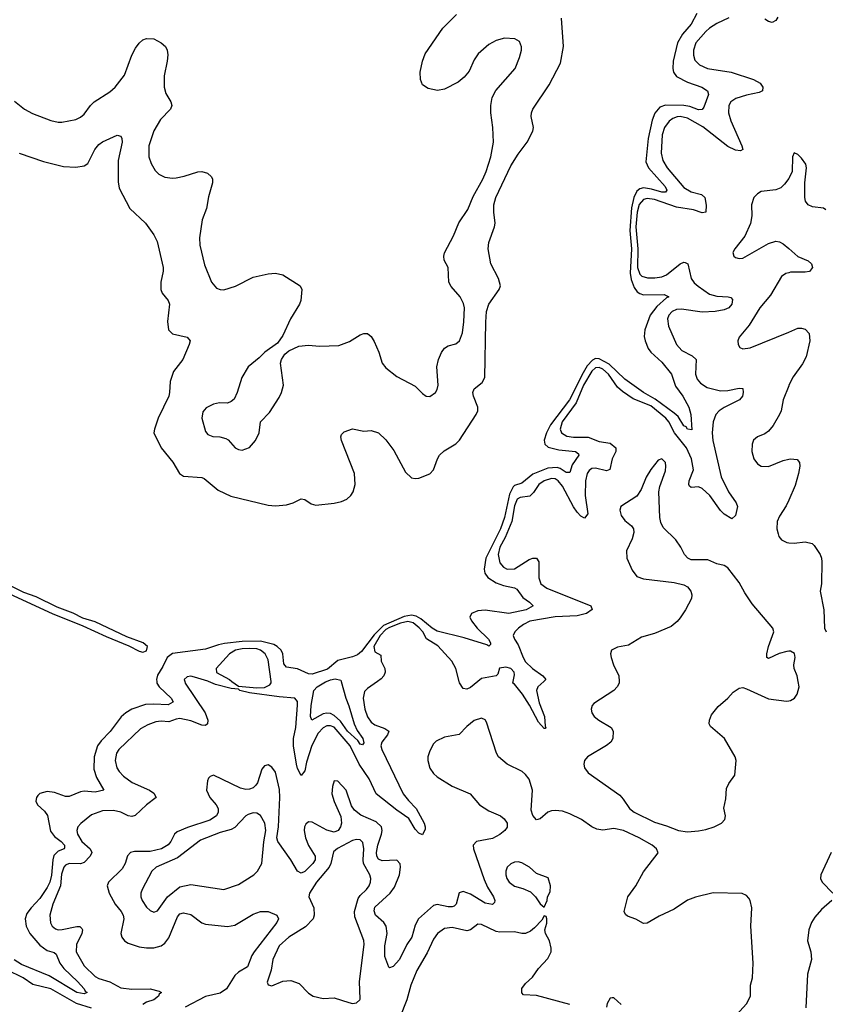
# Model space of a CAD drawing. Header units: inches. Extents: x 1954678 to 2060271, y 904822 to 1016299.
# Tile 315 of 403: x 2005820 to 2010199, y 1008246 to 1013596. Entities that reach past the tile are written whole.
import ezdxf

# ---------------------------------------------------------------- set-up
doc = ezdxf.new("R2010")
doc.units = ezdxf.units.IN
doc.header["$MEASUREMENT"] = 0
for name, color, linetype in [('C0000', 7, 'Continuous'), ('C0001', 7, 'Continuous'), ('C0010', 7, 'Continuous'), ('C0011', 7, 'Continuous')]:
    doc.layers.add(name, color=color, linetype=linetype)

msp = doc.modelspace()

# ---------------------------------------------------------------- linework, layer by layer
at = {"layer": 'C0000', "color": 5}
for points, elevation in [([(2006564.9, 1010000), (2006566, 1009990), (2006578, 1009970), (2006642.9, 1009910), (2006654, 1009890), (2006652.8, 1009887.2), (2006627.9, 1009872.1), (2006550, 1009877.3), (2006504.8, 1009875.2), (2006430, 1009849.9), (2006397.4, 1009830), (2006372.6, 1009807.4), (2006311.3, 1009728.7), (2006262.4, 1009677.6), (2006244, 1009650), (2006224.7, 1009590), (2006223.3, 1009523.3), (2006237.4, 1009477.4), (2006278.4, 1009410), (2006230, 1009397.7), (2006170, 1009404.1), (2006150, 1009399.8), (2006090, 1009374), (2006070, 1009375.2), (2006010, 1009396), (2005970, 1009402.5), (2005930, 1009391.1), (2005919.6, 1009380.5), (2005910.9, 1009370), (2005908.1, 1009350), (2005917.4, 1009330), (2005956, 1009296), (2005972, 1009272), (2005987.1, 1009187.1), (2006010, 1009157.1), (2006046.6, 1009130), (2006064, 1009110), (2006064.2, 1009095.8), (2006062.6, 1009090), (2006030, 1009078.5), (2006006.3, 1009053.7), (2005999.6, 1009030), (2005992.5, 1008947.5), (2005984.5, 1008910), (2005970, 1008879.9), (2005930, 1008820.2), (2005881.9, 1008770), (2005860, 1008740), (2005850.7, 1008710), (2005855.3, 1008670), (2005875.4, 1008630), (2005930, 1008566.6), (2005970, 1008537.4), (2006007.8, 1008527.8), (2006018.7, 1008518.7), (2006038.3, 1008470), (2006059.8, 1008439.8), (2006134, 1008370), (2006170.2, 1008330), (2006176.5, 1008316.5), (2006187.7, 1008310), (2006170, 1008302.3), (2006130, 1008309.4), (2005980.5, 1008400.5), (2005830, 1008461.9), (2005790, 1008487.4)], 360), ([(2006717, 1010000), (2006719, 1009990), (2006828.4, 1009830), (2006843.5, 1009790), (2006841.8, 1009770), (2006830, 1009760.3), (2006810, 1009762.1), (2006750, 1009786.5), (2006690, 1009797.9), (2006670, 1009795.3), (2006630, 1009780.6), (2006590, 1009784.3), (2006560.1, 1009779.9), (2006516.6, 1009763.4), (2006477.7, 1009742.3), (2006358.5, 1009630), (2006347.3, 1009610), (2006339.8, 1009570), (2006348.7, 1009530), (2006360.9, 1009510), (2006384.8, 1009484.8), (2006430.8, 1009450.8), (2006525.3, 1009410), (2006550, 1009393.4), (2006562, 1009370), (2006510, 1009329.9), (2006448.3, 1009271.7), (2006430, 1009266.5), (2006410, 1009270.5), (2006370, 1009288.9), (2006330, 1009298.2), (2006270, 1009297.5), (2006210, 1009274.6), (2006152.3, 1009227.7), (2006137.2, 1009210), (2006130.2, 1009190), (2006134.3, 1009170), (2006158.9, 1009130), (2006202.6, 1009090), (2006211.9, 1009070), (2006204, 1009050), (2006170, 1009016.6), (2006150, 1009008.8), (2006089.1, 1009010.9), (2006070, 1009002.2), (2006060.1, 1008990), (2006047.6, 1008952.4), (2006041.6, 1008890), (2006001, 1008790), (2005984.6, 1008730), (2005987.7, 1008687.7), (2005997.3, 1008670), (2006015.7, 1008655.7), (2006030, 1008651), (2006051.6, 1008651.6), (2006130, 1008669.1), (2006147.7, 1008667.7), (2006158.1, 1008658.1), (2006161.2, 1008650), (2006157.3, 1008630), (2006128.3, 1008570), (2006127.8, 1008530), (2006170, 1008454.2), (2006230, 1008396.4), (2006250, 1008385.4), (2006310, 1008368.5), (2006370, 1008335.9), (2006430, 1008328.1), (2006530, 1008330.1), (2006577.8, 1008317.8), (2006590.2, 1008310.2), (2006579.2, 1008300.8), (2006575.3, 1008290), (2006550.1, 1008270), (2006510, 1008257.1), (2006490, 1008244.8)], 380), ([(2007764.5, 1010000), (2007710, 1009961.5), (2007695, 1009945), (2007687.1, 1009910), (2007695.6, 1009850), (2007710, 1009807.3), (2007730, 1009777.9), (2007750, 1009763.9), (2007805.1, 1009745.1), (2007826.4, 1009730), (2007818.8, 1009710), (2007788.1, 1009670), (2007783.8, 1009650), (2007787.8, 1009630), (2007905.1, 1009390), (2007933.1, 1009353.1), (2007975.1, 1009310), (2008018.4, 1009230), (2008024.8, 1009210), (2008023.4, 1009196.6), (2008010, 1009166.6), (2007990, 1009175.9), (2007970, 1009197.4), (2007934.5, 1009254.5), (2007870, 1009300.1), (2007758.5, 1009390), (2007718.9, 1009470), (2007665.4, 1009550), (2007617.3, 1009650), (2007530, 1009751.9), (2007510, 1009759.6), (2007490, 1009758.1), (2007470, 1009748.6), (2007441.7, 1009718.3), (2007408.4, 1009651.6), (2007379.4, 1009560.6), (2007370, 1009515.1), (2007350, 1009488.2), (2007330, 1009527.6), (2007324.2, 1009550), (2007308.7, 1009650), (2007309, 1009690), (2007320.4, 1009750), (2007331.1, 1009871.1), (2007330, 1009891.5), (2007316.4, 1009910), (2007230, 1009916.6), (2007070, 1009938.5), (2007016.5, 1009950), (2007010, 1009957.6), (2006970, 1009961.3), (2006884, 1009984), (2006846.7, 1010000)], 380), ([(2006974, 1010000), (2007010, 1009974.1), (2007110, 1009965), (2007150, 1009967.6), (2007179.1, 1009980.9), (2007187.9, 1009992.1), (2007186.8, 1010000)], 380), ([(2007568.1, 1010000), (2007592.4, 1009910), (2007610, 1009867.9), (2007638.3, 1009770), (2007654.3, 1009734.3), (2007684.7, 1009690), (2007690, 1009666), (2007683.6, 1009656.4), (2007670, 1009658.7), (2007658.4, 1009678.4), (2007602.8, 1009730), (2007564.3, 1009784.3), (2007530, 1009814.9), (2007510, 1009826), (2007490, 1009828.4), (2007470, 1009823.4), (2007408.3, 1009790), (2007400.9, 1009810), (2007405.4, 1009870), (2007418.7, 1009950), (2007436.7, 1009970), (2007482.1, 1009997.9), (2007487.2, 1010000)], 360), ([(2008309.9, 1010000), (2008270, 1009967.4), (2008250, 1009958.9), (2008230, 1009962.3), (2008211.6, 1009991.6), (2008209.3, 1010000)], 380), ([(2008668.5, 1010000), (2008636.8, 1009970), (2008628.8, 1009950), (2008643.3, 1009883.3), (2008672.7, 1009810), (2008676.7, 1009756.7), (2008680.7, 1009750), (2008676.1, 1009743.9), (2008670, 1009744.7), (2008639.6, 1009779.6), (2008590.8, 1009870.8), (2008553.3, 1009930), (2008510, 1009984.4), (2008500.7, 1009990), (2008502.7, 1010000)], 380), ([(2009078.2, 1010000), (2009078.5, 1009990), (2009068.4, 1009970), (2009049.1, 1009950.9), (2008940.6, 1009879.4), (2008931.8, 1009870), (2008926.9, 1009850), (2008930.2, 1009830), (2008943.2, 1009810), (2008967.7, 1009790), (2009034.3, 1009750), (2009045.8, 1009730), (2009045, 1009690), (2009032.7, 1009670), (2009010, 1009651.5), (2008907.1, 1009590), (2008889.4, 1009570), (2008885.7, 1009550), (2008891, 1009530), (2008910, 1009503.2), (2009081.4, 1009381.4), (2009100.7, 1009360.7), (2009134.6, 1009310), (2009160.1, 1009290), (2009270, 1009234.6), (2009335.8, 1009215.8), (2009401.5, 1009190), (2009450, 1009183.6), (2009510, 1009188.9), (2009550, 1009195.2), (2009594, 1009210), (2009634.7, 1009230), (2009652.4, 1009250), (2009656, 1009270), (2009648.2, 1009311.8), (2009657.8, 1009362.2), (2009661.6, 1009418.4), (2009674.7, 1009445.3), (2009707.6, 1009490), (2009715.1, 1009570), (2009709.6, 1009590), (2009651.2, 1009690), (2009575.1, 1009755.1), (2009568.2, 1009770), (2009569.7, 1009790), (2009581, 1009819), (2009616.9, 1009863.1), (2009669.6, 1009910), (2009698, 1009942), (2009730, 1009964.4), (2009750, 1009967), (2009770, 1009960.3), (2009890, 1009906), (2009987.9, 1009892.1), (2010000, 1009894.4)], 420), ([(2009700.8, 1008170), (2009771.3, 1008248.7), (2009792.3, 1008290), (2009792.5, 1008350), (2009802.7, 1008390), (2009807.4, 1008470), (2009794.5, 1008670), (2009799.5, 1008770), (2009791.4, 1008810), (2009783.3, 1008823.3), (2009770, 1008837.6), (2009746.9, 1008846.9), (2009590, 1008851.2), (2009493, 1008827), (2009450, 1008811.3), (2009377.5, 1008762.5), (2009295.6, 1008724.4), (2009230, 1008686), (2009210, 1008685.6), (2009168.5, 1008708.5), (2009123.9, 1008723.9), (2009113, 1008733), (2009105.6, 1008750), (2009125.7, 1008830), (2009169.7, 1008890), (2009210, 1008964.9), (2009290.8, 1009069.2), (2009282.2, 1009090), (2009258.4, 1009110), (2009186.9, 1009150), (2009101.2, 1009190), (2009050, 1009201.8), (2008990, 1009191.6), (2008957.3, 1009197.3), (2008930.4, 1009210.4), (2008874.5, 1009250), (2008810, 1009281.4), (2008770, 1009294.9), (2008730, 1009299.5), (2008710, 1009297.2), (2008690, 1009289.3), (2008650, 1009253.3), (2008630, 1009247.7), (2008610, 1009271.9), (2008600.7, 1009300.7), (2008607, 1009410), (2008589, 1009469), (2008570, 1009494.6), (2008552, 1009510), (2008470.4, 1009550.4), (2008422.4, 1009590), (2008411.2, 1009611.2), (2008358, 1009778), (2008350, 1009791.5), (2008330, 1009800.4), (2008290, 1009788.7), (2008250, 1009755.5), (2008208.5, 1009711.5), (2008130, 1009698), (2008083.6, 1009676.4), (2008070, 1009661.3), (2008050, 1009622.4), (2008039.5, 1009590), (2008038.7, 1009570), (2008050, 1009529.1), (2008070, 1009500.2), (2008090, 1009481.6), (2008170, 1009431.8), (2008268.9, 1009388.9), (2008319.6, 1009330), (2008370, 1009297.1), (2008433.1, 1009270), (2008453.5, 1009253.5), (2008469.2, 1009230), (2008470, 1009208), (2008458, 1009190), (2008430, 1009168), (2008390, 1009147), (2008302.4, 1009130), (2008285.8, 1009110), (2008287.5, 1009090), (2008344.5, 1008924.5), (2008362.2, 1008882.2), (2008394.8, 1008830), (2008403.6, 1008810), (2008400.6, 1008799.4), (2008390, 1008787.9), (2008350, 1008795.3), (2008270, 1008844.3), (2008230, 1008858.5), (2008208.6, 1008851.4), (2008192.9, 1008790), (2008181, 1008779), (2008170, 1008774.7), (2008150, 1008776.1), (2008090, 1008788.8), (2008070, 1008782.8), (2007988.4, 1008710), (2007970, 1008675.4), (2007951.3, 1008610), (2007925.1, 1008570), (2007884.2, 1008490), (2007850, 1008451), (2007830, 1008443.6), (2007826.7, 1008446.7), (2007805.6, 1008505.6), (2007804.3, 1008564.3), (2007816.7, 1008630), (2007812.9, 1008670), (2007800.2, 1008690), (2007755, 1008730), (2007746.1, 1008753.9), (2007750, 1008772.9), (2007834.3, 1008850), (2007858, 1008882), (2007883.8, 1008950), (2007890.5, 1008990), (2007888.9, 1009008.9), (2007869.8, 1009029.8), (2007790, 1009025.4), (2007770, 1009035), (2007762.2, 1009050), (2007760.3, 1009070), (2007767.7, 1009110), (2007787.6, 1009170), (2007791.2, 1009190), (2007786.9, 1009210), (2007758.1, 1009238.1), (2007673.7, 1009273.7), (2007639.7, 1009299.7), (2007624.5, 1009324.5), (2007594.1, 1009410), (2007550, 1009458), (2007530, 1009459.3), (2007520.2, 1009430), (2007517.7, 1009390), (2007530, 1009347), (2007565.8, 1009265.8), (2007569, 1009230), (2007563.6, 1009210), (2007550.7, 1009189.3), (2007530, 1009181.5), (2007490, 1009191.2), (2007410, 1009235.9), (2007390, 1009236.7), (2007375.9, 1009224.1), (2007368.5, 1009210), (2007367, 1009190), (2007374, 1009150), (2007389.5, 1009109.5), (2007426.5, 1009050), (2007426.9, 1009030), (2007414.1, 1009010), (2007370, 1008966.6), (2007350, 1008958.9), (2007330, 1008968.7), (2007294.8, 1009030), (2007222.9, 1009130), (2007217.8, 1009150), (2007226.9, 1009210), (2007234.7, 1009370), (2007232.5, 1009412.5), (2007210, 1009507.6), (2007190, 1009533.6), (2007170, 1009547), (2007150, 1009540.9), (2007136.7, 1009523.3), (2007113.4, 1009450), (2007104, 1009436), (2007090, 1009422.8), (2007070, 1009414.5), (2007050, 1009413.5), (2007020.9, 1009420.9), (2006873.2, 1009490), (2006856, 1009484), (2006845.9, 1009474.1), (2006840.5, 1009459.5), (2006836.5, 1009410), (2006852.9, 1009370), (2006888.6, 1009330), (2006898.7, 1009310), (2006899.8, 1009290), (2006890.2, 1009270), (2006853.6, 1009246.4), (2006733.2, 1009206.8), (2006676.9, 1009183.1), (2006661.3, 1009170), (2006641.8, 1009130), (2006627.8, 1009112.2), (2006591, 1009090), (2006530, 1009076.2), (2006444.5, 1009075.5), (2006421.7, 1009070), (2006407.1, 1009052.9), (2006393.7, 1009010), (2006377.5, 1008982.5), (2006303, 1008910), (2006296.6, 1008890), (2006306.7, 1008850), (2006340.1, 1008790), (2006372.5, 1008750), (2006383.1, 1008730), (2006386.1, 1008710), (2006370.2, 1008630.2), (2006374.9, 1008610), (2006390.3, 1008590), (2006410, 1008577.5), (2006470, 1008558), (2006510, 1008551.8), (2006550, 1008553.4), (2006590, 1008563.8), (2006610, 1008577.7), (2006630, 1008606.2), (2006678.3, 1008721.7), (2006690, 1008737.3), (2006710, 1008742.8), (2006750, 1008734.4), (2006810, 1008687.9), (2006830, 1008680.7), (2006950, 1008668.5), (2006990, 1008676.3), (2007090, 1008735.9), (2007130, 1008750.2), (2007170, 1008749.1), (2007217.6, 1008730), (2007226.3, 1008710), (2007217.8, 1008690), (2007095.4, 1008530), (2007082.2, 1008510), (2007059, 1008450), (2007010, 1008420.4), (2006990, 1008402.5), (2006945, 1008330), (2006910, 1008306.7), (2006830, 1008287.9), (2006719.7, 1008230)], 420), ([(2008810, 1008244.5), (2008630, 1008294), (2008558, 1008298), (2008548.9, 1008308.9), (2008550, 1008331.3), (2008570, 1008358), (2008607, 1008393), (2008639.7, 1008440.3), (2008690, 1008494.8), (2008709.2, 1008530), (2008709, 1008550), (2008699, 1008590), (2008679, 1008630), (2008675.3, 1008650), (2008686, 1008686), (2008686, 1008710), (2008682, 1008722), (2008670, 1008726), (2008658, 1008702), (2008618.4, 1008661.6), (2008596.5, 1008643.5), (2008568.9, 1008631.1), (2008550, 1008629.6), (2008510, 1008640.4), (2008430, 1008637.7), (2008410, 1008640.7), (2008330, 1008679.8), (2008310, 1008680.5), (2008270, 1008650.9), (2008250, 1008645.5), (2008170, 1008662.2), (2008130, 1008658.5), (2008091.5, 1008630), (2008070, 1008599.7), (2008034.7, 1008525.3), (2007978.8, 1008430), (2007946.9, 1008350), (2007924, 1008270), (2007885.8, 1008174.2)], 440), ([(2006210, 1008224), (2006129.4, 1008249.4), (2005990, 1008329.3), (2005892.5, 1008352.5), (2005839.1, 1008390), (2005750, 1008433)], 380), ([(2009090, 1008244.5), (2009050, 1008281.2), (2009039.8, 1008280.2), (2009030, 1008279), (2009012.7, 1008250), (2009010.4, 1008230)], 440)]:
    msp.add_lwpolyline(points, dxfattribs=dict(at, elevation=elevation))
at = {"layer": 'C0000', "color": 5, "elevation": 440}
for points in [[(2007090, 1009285.6), (2007062.6, 1009277.4), (2007049.5, 1009270.5), (2006990, 1009206.6), (2006970, 1009195.8), (2006910, 1009178.7), (2006803, 1009137), (2006678, 1009042), (2006562.6, 1008990), (2006538.9, 1008970), (2006486, 1008870), (2006478.9, 1008850), (2006479.6, 1008830), (2006486.7, 1008810), (2006510, 1008774), (2006530, 1008755.8), (2006550, 1008747), (2006570, 1008753.7), (2006623.5, 1008830), (2006690, 1008884.6), (2006750, 1008896.3), (2006930, 1008870.2), (2007010, 1008896.9), (2007093.6, 1008950), (2007113.6, 1008970), (2007135.8, 1009010), (2007147.9, 1009127.9), (2007159, 1009190), (2007152.5, 1009230), (2007130, 1009272.1), (2007110, 1009284.5)], [(2007650, 1009141.6), (2007630, 1009135.6), (2007546.8, 1009093.2), (2007526, 1009074), (2007511, 1009010), (2007502.2, 1008990), (2007433.4, 1008910), (2007396.1, 1008850), (2007392.7, 1008830), (2007418.4, 1008770), (2007420.6, 1008730), (2007415.8, 1008710), (2007373.3, 1008666.7), (2007283.2, 1008610), (2007230, 1008562.6), (2007196.9, 1008490), (2007187.9, 1008432.1), (2007165.8, 1008365.8), (2007170.7, 1008350.7), (2007190, 1008346.4), (2007250, 1008371.8), (2007294.3, 1008374.3), (2007338.7, 1008358.7), (2007390, 1008306.7), (2007416, 1008290), (2007470, 1008278), (2007530, 1008280.7), (2007610, 1008254.8), (2007630, 1008250.8), (2007650, 1008254), (2007669.4, 1008270.6), (2007670, 1008274), (2007668, 1008370), (2007692.3, 1008570), (2007690, 1008592.7), (2007641.8, 1008721.8), (2007639.3, 1008750), (2007660, 1008820), (2007670, 1008836.6), (2007705.4, 1008870), (2007719.9, 1008890), (2007727.8, 1008910), (2007728.5, 1008930), (2007723, 1008950), (2007689.5, 1009010), (2007686.5, 1009030), (2007691.3, 1009091.3), (2007685.8, 1009125.8), (2007670, 1009139.8)], [(2008530, 1009020.5), (2008510, 1009018.9), (2008490, 1009008.2), (2008470.3, 1008990), (2008462.8, 1008970), (2008462, 1008950), (2008467.3, 1008930), (2008480.3, 1008910), (2008510, 1008887.6), (2008555.6, 1008875.6), (2008597.3, 1008857.3), (2008624, 1008830), (2008650, 1008792), (2008670, 1008774), (2008688, 1008810), (2008688.7, 1008830), (2008703.1, 1008856.9), (2008705.2, 1008890), (2008692.5, 1008932.5), (2008630, 1008957.2), (2008591.4, 1008991.4), (2008550, 1009013.6)]]:
    msp.add_lwpolyline(points, close=True, dxfattribs=at)
at = {"layer": 'C0001', "color": 5}
for points, elevation in [([(2005792.5, 1013152.5), (2005846.7, 1013110), (2005890, 1013085.8), (2005990, 1013047.9), (2006030, 1013038.5), (2006050, 1013038.5), (2006125.7, 1013054.3), (2006150, 1013066), (2006170, 1013082), (2006205.1, 1013130), (2006225.4, 1013150), (2006310, 1013202.9), (2006339.2, 1013230), (2006390, 1013294), (2006430, 1013403), (2006450, 1013441.6), (2006470, 1013468), (2006490, 1013485.5), (2006510, 1013493), (2006550, 1013491.8), (2006590, 1013470.3), (2006612, 1013450), (2006621.1, 1013430), (2006624.9, 1013404.9), (2006622.3, 1013370), (2006605.9, 1013290), (2006605.8, 1013230), (2006614.7, 1013194.7), (2006641.5, 1013150), (2006646.5, 1013130), (2006639.6, 1013110), (2006586.1, 1013053.9), (2006548.6, 1012991.4), (2006522.6, 1012910), (2006522.3, 1012850), (2006534.4, 1012814.4), (2006556.9, 1012776.9), (2006576.8, 1012756.8), (2006610, 1012740.2), (2006650, 1012734.2), (2006670, 1012735.9), (2006714.9, 1012745.1), (2006788.6, 1012768.6), (2006810, 1012770.3), (2006841.2, 1012761.2), (2006862.6, 1012742.6), (2006868.4, 1012730), (2006868.7, 1012710), (2006847.3, 1012632.7), (2006835.8, 1012570), (2006812.4, 1012507.6), (2006797.1, 1012410), (2006800.2, 1012370), (2006824.3, 1012264.3), (2006862.2, 1012170), (2006890, 1012137.3), (2006910, 1012129.2), (2006930, 1012128.3), (2006993, 1012147), (2007090, 1012196.4), (2007170, 1012215.5), (2007210, 1012218), (2007251, 1012210), (2007344.7, 1012150), (2007354, 1012130), (2007348.2, 1012070), (2007341.3, 1012050), (2007291.5, 1011970), (2007250, 1011879.5), (2007221.2, 1011838.8), (2007153.4, 1011790), (2007122.3, 1011757.7), (2007062.8, 1011710), (2007028.1, 1011651.9), (2007002, 1011570), (2006985.5, 1011534.5), (2006970, 1011521.2), (2006950, 1011512.7), (2006906.2, 1011513.8), (2006872.8, 1011507.2), (2006833.2, 1011486.8), (2006815.5, 1011464.5), (2006810.5, 1011430), (2006830, 1011358), (2006842, 1011342), (2006870, 1011330.6), (2006908.3, 1011328.3), (2006939.9, 1011319.9), (2006952.7, 1011312.7), (2006991.3, 1011270), (2007010, 1011260.7), (2007030, 1011257.3), (2007069.3, 1011270.7), (2007101.2, 1011310), (2007121.2, 1011350), (2007129, 1011410), (2007178.9, 1011461.1), (2007230, 1011542), (2007242.6, 1011570), (2007254, 1011610), (2007238.4, 1011730), (2007243.7, 1011750), (2007262, 1011778), (2007283.1, 1011796.9), (2007337.4, 1011822.6), (2007390, 1011828.1), (2007450, 1011822.6), (2007554.4, 1011825.6), (2007613.3, 1011846.7), (2007670, 1011883), (2007690, 1011890.7), (2007710, 1011890.6), (2007730, 1011874), (2007747.1, 1011847.1), (2007771.8, 1011790), (2007790.2, 1011730.3), (2007810, 1011704.4), (2007870, 1011656.4), (2007970, 1011604.9), (2008010, 1011564), (2008030, 1011550.6), (2008050, 1011548), (2008080.7, 1011570), (2008090, 1011586.8), (2008095.1, 1011610), (2008087.8, 1011710), (2008096.9, 1011750), (2008112.6, 1011787.4), (2008130, 1011810.6), (2008150, 1011823), (2008190, 1011834.9), (2008210, 1011850.5), (2008226.3, 1011893.7), (2008234.6, 1011954.6), (2008237.3, 1012030), (2008233.2, 1012053.2), (2008214, 1012090), (2008165.2, 1012145.2), (2008153.3, 1012170), (2008149.7, 1012249.7), (2008127.8, 1012290), (2008125.1, 1012310), (2008129.6, 1012329.6), (2008179, 1012421), (2008207.2, 1012492.8), (2008255.7, 1012564.3), (2008284.5, 1012635.5), (2008337.6, 1012730), (2008354.9, 1012770), (2008380.2, 1012850), (2008395.9, 1012930), (2008392.4, 1013010), (2008381.1, 1013090), (2008380.8, 1013130), (2008387.8, 1013172.2), (2008408.8, 1013211.2), (2008512.4, 1013330), (2008537.3, 1013390), (2008548.3, 1013430), (2008548.2, 1013448.2), (2008537, 1013477), (2008511, 1013491), (2008455.5, 1013495.5), (2008410, 1013483.2), (2008370, 1013460.3), (2008312.6, 1013410), (2008290, 1013377.6), (2008263.4, 1013316.6), (2008236.7, 1013283.3), (2008204.3, 1013255.7), (2008130, 1013218.7), (2008091.5, 1013211.5), (2008041.2, 1013221.2), (2008010, 1013241.2), (2007999.6, 1013270), (2007996.3, 1013310), (2008009.8, 1013370.2), (2008024.7, 1013410), (2008119.3, 1013550), (2008195.3, 1013624.7)], 380), ([(2009500.2, 1013630), (2009470, 1013571), (2009422.4, 1013517.6), (2009395.7, 1013470), (2009372.7, 1013370), (2009370.8, 1013330), (2009374.6, 1013310), (2009390, 1013287.9), (2009450, 1013255.8), (2009528.5, 1013230), (2009558.4, 1013210), (2009564.9, 1013190), (2009539.4, 1013120.6), (2009530, 1013107.1), (2009510, 1013106.3), (2009463.4, 1013123.4), (2009430, 1013129.3), (2009330, 1013130.7), (2009300.4, 1013119.6), (2009272.4, 1013087.6), (2009257.3, 1013050), (2009236.8, 1012950), (2009223.9, 1012823.9), (2009237.8, 1012790), (2009328.9, 1012690), (2009338.4, 1012670), (2009330, 1012658.9), (2009310, 1012658.8), (2009255, 1012675), (2009210, 1012681.9), (2009190, 1012677.6), (2009175.2, 1012664.8), (2009157.8, 1012630), (2009145.9, 1012574.1), (2009136.8, 1012450), (2009144.8, 1012350), (2009138, 1012218), (2009143.5, 1012183.5), (2009160.1, 1012140.1), (2009177.2, 1012117.2), (2009190, 1012107.5), (2009210, 1012101), (2009322.3, 1012102.3), (2009348, 1012090), (2009335.8, 1012084.2), (2009282.9, 1012037.1), (2009247.1, 1011990), (2009217.6, 1011910), (2009215, 1011875), (2009219.7, 1011850), (2009235.5, 1011810), (2009250.2, 1011790), (2009310, 1011734), (2009363.2, 1011670), (2009384.8, 1011604.8), (2009424.4, 1011550), (2009456.4, 1011490), (2009468.5, 1011450), (2009473.3, 1011366.7), (2009449.8, 1011370), (2009442.8, 1011382.8), (2009430, 1011389.8), (2009398.9, 1011438.9), (2009378.3, 1011458.3), (2009274.4, 1011534.4), (2009211.1, 1011570), (2009110, 1011641.8), (2009023.7, 1011723.7), (2008970, 1011753.7), (2008950, 1011753.9), (2008934, 1011746), (2008905.3, 1011714.7), (2008883, 1011677), (2008809.4, 1011530), (2008705.6, 1011394.4), (2008683.9, 1011350), (2008671.7, 1011311.7), (2008673.9, 1011290), (2008692.7, 1011272.7), (2008750, 1011258.8), (2008842, 1011250), (2008856.8, 1011236.8), (2008859.1, 1011230), (2008823.1, 1011176.9), (2008810, 1011135.6), (2008790, 1011135.7), (2008757.4, 1011157.4), (2008741.8, 1011161.8), (2008690, 1011158.7), (2008610, 1011125.9), (2008550, 1011078.2), (2008510, 1011065.1), (2008502.4, 1011057.6), (2008481.6, 1011018.4), (2008455.1, 1010890), (2008433.8, 1010830), (2008353.8, 1010670), (2008344, 1010610), (2008349, 1010589), (2008365, 1010565), (2008410, 1010535.3), (2008450, 1010521.3), (2008508.9, 1010508.9), (2008521.5, 1010501.5), (2008555.8, 1010455.8), (2008591.8, 1010430), (2008610.6, 1010410), (2008573, 1010390), (2008478.8, 1010370), (2008350, 1010386.7), (2008310, 1010383), (2008276.5, 1010370), (2008267.2, 1010350), (2008275.2, 1010330), (2008306.4, 1010290), (2008368.5, 1010230), (2008379.8, 1010210), (2008379.4, 1010200.6), (2008370, 1010191.1), (2008359.2, 1010199.2), (2008236.8, 1010236.8), (2008090, 1010272.9), (2008061.4, 1010290), (2008000, 1010340), (2007974.7, 1010354.7), (2007950, 1010360.7), (2007910, 1010353.3), (2007796.8, 1010303.2), (2007746.9, 1010253.1), (2007677.5, 1010162.5), (2007655.6, 1010144.4), (2007630, 1010133.3), (2007550, 1010114), (2007493.6, 1010066.4), (2007410, 1010039.3), (2007390, 1010040.6), (2007330, 1010069), (2007270, 1010076.8), (2007255.9, 1010095.9), (2007250.4, 1010150), (2007241.9, 1010170), (2007220.4, 1010190), (2007200.8, 1010200.8), (2007130, 1010218.4), (2007030, 1010217.5), (2006933.5, 1010206.5), (2006900.3, 1010199.7), (2006830, 1010174.9), (2006650, 1010151.4), (2006621.5, 1010130), (2006599.1, 1010080.9), (2006570, 1010034.6), (2006563.8, 1010010), (2006564.9, 1010000)], 360), ([(2005817.3, 1012870), (2005950, 1012824.9), (2006058, 1012798), (2006125.3, 1012794.7), (2006170, 1012801.3), (2006190, 1012814.9), (2006228, 1012890), (2006250, 1012917.6), (2006270, 1012932.9), (2006350, 1012968), (2006370, 1012962.8), (2006375.8, 1012950), (2006376.5, 1012930), (2006354.9, 1012830), (2006354.9, 1012714.9), (2006360.5, 1012680.5), (2006419.3, 1012570), (2006504.9, 1012490), (2006550, 1012426.8), (2006568.2, 1012390), (2006600.5, 1012250), (2006600.5, 1012230), (2006587.2, 1012170), (2006587.4, 1012130), (2006595.5, 1012110), (2006627.7, 1012070), (2006634.9, 1012050), (2006623.9, 1011956.1), (2006628.2, 1011910), (2006650, 1011888.5), (2006730.3, 1011870.3), (2006746, 1011850), (2006741.6, 1011830), (2006706.7, 1011750), (2006655.8, 1011684.2), (2006638, 1011630), (2006635.2, 1011570), (2006630.2, 1011550), (2006573.6, 1011430), (2006552.7, 1011370), (2006550.2, 1011350), (2006589.1, 1011269.1), (2006652, 1011192), (2006689.5, 1011129.5), (2006710, 1011115.7), (2006810, 1011108.5), (2006823.5, 1011103.5), (2006899.7, 1011039.7), (2006967.2, 1011007.2), (2007170, 1010957.5), (2007210, 1010954.4), (2007270, 1010959.7), (2007306, 1010970), (2007350, 1010992), (2007370, 1010988.2), (2007404.5, 1010964.5), (2007430, 1010957), (2007530, 1010969.2), (2007570, 1010978.6), (2007598.4, 1010990), (2007619.7, 1011010), (2007632.1, 1011030), (2007643.5, 1011070), (2007640.3, 1011130), (2007569.6, 1011310), (2007566.6, 1011330), (2007570, 1011342), (2007583.2, 1011356.8), (2007630, 1011373.4), (2007690, 1011360.5), (2007730, 1011363), (2007770.5, 1011350), (2007810, 1011312.7), (2007854.1, 1011254.1), (2007917, 1011137), (2007950, 1011106.7), (2007970, 1011102), (2007990, 1011104.6), (2008050, 1011128.9), (2008070, 1011150.7), (2008091.1, 1011210), (2008102.6, 1011230), (2008126.7, 1011253.3), (2008190, 1011291.6), (2008210, 1011310.3), (2008301.4, 1011450), (2008309.8, 1011470), (2008311.1, 1011491.1), (2008286.2, 1011550), (2008282.7, 1011570), (2008289.7, 1011590), (2008334.8, 1011625.2), (2008348.7, 1011651.3), (2008353, 1011953), (2008357.8, 1012010), (2008370, 1012050.3), (2008426.6, 1012130), (2008432.9, 1012150), (2008422.9, 1012190), (2008380.9, 1012270), (2008366.2, 1012350), (2008370, 1012386), (2008401.8, 1012470), (2008404.1, 1012490), (2008396.8, 1012550), (2008397.6, 1012590), (2008409, 1012630), (2008490, 1012800.9), (2008530, 1012864.9), (2008578.3, 1012930), (2008609.7, 1012990), (2008612.4, 1013010), (2008600.5, 1013070), (2008602, 1013090), (2008609.7, 1013110), (2008698.1, 1013241.9), (2008760.4, 1013359.7), (2008775.2, 1013450), (2008764.7, 1013604.7)], 360), ([(2009674.5, 1013605.5), (2009610, 1013575.9), (2009570, 1013550.5), (2009550, 1013531.9), (2009494.8, 1013470), (2009483.3, 1013430), (2009483.2, 1013403.2), (2009490, 1013376.4), (2009514.3, 1013350), (2009559.3, 1013330), (2009686.7, 1013310), (2009808.5, 1013270), (2009844.6, 1013250), (2009858.9, 1013230), (2009857.6, 1013210), (2009840, 1013200), (2009770, 1013185.9), (2009712.8, 1013167.2), (2009686.1, 1013150), (2009674.1, 1013130), (2009672.6, 1013090), (2009685.6, 1013045.6), (2009745.6, 1012910), (2009750.1, 1012889.9), (2009737.5, 1012882.5), (2009710, 1012886), (2009670, 1012907.1), (2009532.9, 1013012.9), (2009450, 1013061.5), (2009410.6, 1013069.4), (2009392.9, 1013067.1), (2009370, 1013059.1), (2009350, 1013045.2), (2009324.3, 1013010), (2009312.1, 1012970), (2009306.6, 1012870), (2009316.6, 1012830), (2009339.3, 1012790), (2009430, 1012683.3), (2009470, 1012659.6), (2009525.4, 1012645.4), (2009543.8, 1012630), (2009551.9, 1012588.1), (2009550.2, 1012550), (2009530, 1012545.4), (2009482.2, 1012562.2), (2009390, 1012576.7), (2009270, 1012619), (2009230, 1012624.9), (2009210, 1012619.2), (2009188, 1012592), (2009177.2, 1012550), (2009169.9, 1012470), (2009179.8, 1012350), (2009178.9, 1012250), (2009190, 1012213.2), (2009202.6, 1012202.6), (2009233.3, 1012193.3), (2009272.4, 1012192.4), (2009310, 1012197.9), (2009335.2, 1012210), (2009410, 1012269.5), (2009430, 1012278.4), (2009437.2, 1012277.2), (2009452.1, 1012270), (2009470.7, 1012190), (2009486.3, 1012166.3), (2009507.1, 1012147.1), (2009570, 1012104.1), (2009610, 1012093.5), (2009671, 1012090), (2009686, 1012086), (2009695.3, 1012075.3), (2009690.6, 1012050), (2009675.3, 1012030), (2009650, 1012018.7), (2009600.7, 1012010), (2009530, 1012006.5), (2009417.6, 1012022.4), (2009390, 1012020.5), (2009365.9, 1012010), (2009348.3, 1011990), (2009341.4, 1011970), (2009347.1, 1011930), (2009390.5, 1011830.5), (2009419.1, 1011799.1), (2009475.9, 1011770), (2009496.2, 1011750), (2009493.6, 1011670), (2009503.3, 1011643.3), (2009520.6, 1011620.6), (2009556.9, 1011596.9), (2009630, 1011579.2), (2009670, 1011580.3), (2009730, 1011593.9), (2009750.9, 1011590.9), (2009752.8, 1011570), (2009748.4, 1011550), (2009732.2, 1011530), (2009650, 1011488.9), (2009621.9, 1011470), (2009603.8, 1011450), (2009589.1, 1011410), (2009584.3, 1011350), (2009587.4, 1011310), (2009632.7, 1011112.7), (2009672.8, 1011030), (2009715, 1010970), (2009722.4, 1010950), (2009710, 1010900.9), (2009690, 1010884.5), (2009650, 1010909.8), (2009630, 1010928.9), (2009570.5, 1011010.5), (2009530, 1011048.9), (2009510, 1011056.6), (2009470, 1011054.5), (2009461.1, 1011061.1), (2009456.5, 1011070), (2009459.5, 1011090), (2009482.2, 1011150), (2009471.5, 1011210), (2009444.7, 1011270), (2009379.9, 1011350), (2009349.1, 1011410), (2009333, 1011430), (2009250, 1011497.6), (2009155.5, 1011535.5), (2009096, 1011576), (2009070, 1011599.2), (2009019.9, 1011670), (2008990, 1011696.3), (2008970, 1011705.8), (2008950, 1011703.2), (2008930, 1011686.4), (2008884.3, 1011610), (2008845.2, 1011514.8), (2008768.9, 1011410), (2008757, 1011370), (2008764.8, 1011350), (2008793.4, 1011333.4), (2008830, 1011327.7), (2008910, 1011327.6), (2008970, 1011303.7), (2009030, 1011294.7), (2009060.5, 1011270), (2009060.1, 1011250), (2009040.3, 1011210), (2009028, 1011152), (2009010, 1011145), (2008950, 1011159.4), (2008930, 1011156.4), (2008914.6, 1011145.4), (2008904.6, 1011130), (2008896.3, 1011090), (2008893.5, 1011010), (2008908, 1010910), (2008890, 1010888.1), (2008870, 1010898.6), (2008850, 1010920.2), (2008829.6, 1010949.6), (2008770, 1011060.6), (2008746.4, 1011090), (2008730, 1011100.9), (2008710, 1011103.4), (2008671, 1011090), (2008642, 1011070), (2008613.7, 1011026.3), (2008593.2, 1011006.8), (2008541.1, 1010998.9), (2008524, 1010990), (2008510, 1010953.7), (2008494.4, 1010870), (2008458.3, 1010781.7), (2008429.7, 1010730), (2008420.5, 1010690), (2008430, 1010644.7), (2008450, 1010620.5), (2008470.1, 1010610.1), (2008510, 1010612.8), (2008590, 1010662.1), (2008610, 1010670.1), (2008630, 1010669), (2008642.7, 1010650), (2008642.8, 1010562.8), (2008652, 1010530), (2008686, 1010506), (2008924.4, 1010410), (2008931.6, 1010391.6), (2008900.3, 1010370), (2008850, 1010356.3), (2008730, 1010351.9), (2008593.1, 1010326.9), (2008558.8, 1010310), (2008531.3, 1010290), (2008511.6, 1010270), (2008503.1, 1010250), (2008508.9, 1010230), (2008530, 1010198.7), (2008555.9, 1010130), (2008570, 1010105.7), (2008606.8, 1010070), (2008662.9, 1010030), (2008679.1, 1010010), (2008668.5, 1010000)], 380), ([(2009940.7, 1013610), (2009930, 1013591.3), (2009910, 1013579.8), (2009890, 1013585.7), (2009870, 1013598.5)], 380), ([(2010000, 1012732.7), (2009977.9, 1012702.1), (2009957.3, 1012682.7), (2009930, 1012671.1), (2009850, 1012662.3), (2009830, 1012649.8), (2009810.8, 1012629.2), (2009797.7, 1012590), (2009798.9, 1012530), (2009791.6, 1012488.4), (2009761.1, 1012418.9), (2009706.9, 1012350), (2009696.5, 1012330), (2009701.1, 1012310), (2009710, 1012303.6), (2009730, 1012298), (2009750, 1012300.5), (2009890, 1012379.6), (2009930, 1012391.5), (2009949.2, 1012389.2), (2009970, 1012377.5), (2010000, 1012352)], 420), ([(2010000, 1012220.8), (2009983.6, 1012216.4), (2009960.3, 1012199.7), (2009901.7, 1012098.3), (2009843.4, 1012030), (2009784.6, 1011935.4), (2009730.2, 1011870), (2009722.8, 1011850), (2009724.7, 1011830), (2009735.2, 1011815.2), (2009750, 1011807.6), (2009790, 1011813.2), (2010000, 1011898.7)], 420), ([(2010000, 1011607.1), (2009970.7, 1011530), (2009958.9, 1011470), (2009950.7, 1011450), (2009916.1, 1011390), (2009890, 1011359.9), (2009870, 1011345), (2009830.1, 1011329.9), (2009808.1, 1011311.9), (2009800.9, 1011290), (2009799.8, 1011250), (2009810, 1011208.9), (2009830, 1011183.2), (2009850, 1011169.4), (2009890, 1011168.6), (2009970, 1011200.1), (2010000, 1011207.6)], 420), ([(2010000, 1010163.8), (2009990, 1010163), (2009948.1, 1010151.9), (2009890, 1010124.7), (2009880.9, 1010130), (2009880.4, 1010150), (2009889.8, 1010189.8), (2009918.7, 1010270), (2009913.1, 1010290), (2009801.1, 1010421.1), (2009760.8, 1010480.8), (2009730, 1010538.5), (2009670, 1010617.4), (2009650, 1010630.5), (2009610, 1010639.5), (2009560.4, 1010660.4), (2009470, 1010660.8), (2009451, 1010670), (2009433, 1010690), (2009414.6, 1010730), (2009385.8, 1010770), (2009317.4, 1010837.4), (2009304.1, 1010864.1), (2009299, 1010890), (2009293.8, 1011030), (2009299.9, 1011060.1), (2009330, 1011144.4), (2009333, 1011170), (2009329.8, 1011189.8), (2009310, 1011209.6), (2009290, 1011202), (2009250, 1011152.1), (2009224.7, 1011110), (2009197.5, 1011042.5), (2009173.8, 1011006.2), (2009087.9, 1010950), (2009082.9, 1010930), (2009090, 1010901.8), (2009110, 1010874.5), (2009145.4, 1010845.4), (2009155.7, 1010830), (2009158.9, 1010810), (2009150, 1010775.1), (2009119.1, 1010710), (2009120.2, 1010670), (2009150, 1010604.4), (2009174.4, 1010570), (2009210, 1010557.8), (2009377.6, 1010537.6), (2009430, 1010525.6), (2009450, 1010514.4), (2009468.7, 1010490), (2009473.8, 1010470), (2009470.8, 1010450), (2009439.8, 1010390), (2009410, 1010346.2), (2009394, 1010326), (2009361.3, 1010298.7), (2009270, 1010260.6), (2009200.1, 1010239.9), (2009130, 1010196.5), (2009070, 1010186), (2009037.1, 1010170), (2009032, 1010150), (2009034.3, 1010130), (2009047.2, 1010090), (2009077.1, 1010030), (2009078.2, 1010000)], 420), ([(2010000, 1010985.9), (2009985.9, 1010954.1), (2009950, 1010898.9), (2009937.7, 1010870), (2009936.1, 1010830), (2009941.9, 1010801.9), (2009947, 1010787), (2009961.7, 1010770), (2009990, 1010754.2), (2010000, 1010753.4)], 420), ([(2005718.5, 1010498.5), (2005996.9, 1010370), (2006162.7, 1010302.7), (2006290, 1010243.4), (2006413.3, 1010193.3), (2006470, 1010164.4), (2006490, 1010159.9), (2006510, 1010167.2), (2006515.1, 1010190), (2006490.5, 1010210.5), (2006402.3, 1010242.4), (2006230, 1010323.5), (2006164.1, 1010344.1), (2006111.8, 1010371.8), (2006024.1, 1010404.1), (2005910, 1010459.4), (2005842.9, 1010482.9), (2005682.8, 1010562.8)], 360), ([(2008209.3, 1010000), (2008190, 1010069.8), (2008169.4, 1010110), (2008093.4, 1010193.4), (2008031.8, 1010231.8), (2008011.6, 1010270), (2007991.7, 1010291.7), (2007958, 1010318), (2007930, 1010326.3), (2007890, 1010316.6), (2007830, 1010294), (2007810, 1010281.8), (2007779.6, 1010250), (2007744.8, 1010190), (2007750, 1010161.7), (2007783.7, 1010143.7), (2007784.2, 1010110), (2007804, 1010070), (2007806.5, 1010050), (2007798.7, 1010030), (2007785.3, 1010014.7), (2007764.5, 1010000)], 380), ([(2007186.8, 1010000), (2007170, 1010117.7), (2007153.8, 1010150), (2007130, 1010170.6), (2007110, 1010176.8), (2007070, 1010178.9), (2007030, 1010177.5), (2006994, 1010170), (2006960.5, 1010150), (2006887.3, 1010070), (2006889.3, 1010049.3), (2006960.1, 1010010), (2006974, 1010000)], 380), ([(2008502.7, 1010000), (2008510, 1010035.6), (2008507.5, 1010050), (2008489.1, 1010070), (2008462.7, 1010077.3), (2008427.3, 1010072.7), (2008419.6, 1010040.4), (2008409.4, 1010030.6), (2008330, 1010016.4), (2008309.9, 1010000)], 380), ([(2006846.7, 1010000), (2006842, 1010002), (2006770, 1010024), (2006750, 1010028.1), (2006730, 1010025), (2006715, 1010010), (2006717, 1010000)], 380), ([(2007487.2, 1010000), (2007510, 1010009.2), (2007534.1, 1010014.1), (2007566.4, 1010006.4), (2007568.1, 1010000)], 360)]:
    msp.add_lwpolyline(points, dxfattribs=dict(at, elevation=elevation))
at = {"layer": 'C0010', "color": 5, "elevation": 420}
for points in [[(2010000, 1009894.4), (2010010, 1009896.4), (2010032.3, 1009910), (2010046, 1009930), (2010057.2, 1009970), (2010051.2, 1010000)], [(2010230.2, 1009070), (2010173.8, 1008950), (2010172.6, 1008930), (2010181.3, 1008910), (2010240.2, 1008850)], [(2010233.6, 1008810), (2010178.9, 1008761.1), (2010141.3, 1008718.7), (2010123.2, 1008690), (2010110.2, 1008650), (2010102.9, 1008590), (2010119.7, 1008530), (2010123.5, 1008490), (2010102.6, 1008410), (2010093.3, 1008226.7)]]:
    msp.add_lwpolyline(points, dxfattribs=at)
at = {"layer": 'C0011', "color": 5, "elevation": 420}
for points in [[(2010202.7, 1012562.7), (2010190, 1012571.2), (2010130, 1012578.7), (2010105.1, 1012590), (2010091.3, 1012610), (2010088.2, 1012630), (2010087.6, 1012710), (2010097.1, 1012790), (2010094, 1012810), (2010070, 1012844.2), (2010050, 1012862.9), (2010030, 1012872.3), (2010021.3, 1012850), (2010018.5, 1012770), (2010003.1, 1012736.9), (2010000, 1012732.7)], [(2010000, 1012352), (2010049.8, 1012309.8), (2010105.4, 1012285.4), (2010123.7, 1012270), (2010128.5, 1012250), (2010112.4, 1012227.6), (2010090, 1012223.2), (2010010, 1012223.5), (2010000, 1012220.8)], [(2010000, 1011898.7), (2010050, 1011919.1), (2010070, 1011919.8), (2010090, 1011914.4), (2010111, 1011891), (2010115.1, 1011850), (2010095.3, 1011764.7), (2010075, 1011725), (2010024.6, 1011655.4), (2010001.1, 1011610), (2010000, 1011607.1)], [(2010000, 1011207.6), (2010010, 1011210.1), (2010045.2, 1011205.2), (2010058.2, 1011190), (2010060.2, 1011170), (2010053.7, 1011130), (2010034.9, 1011065.1), (2010000, 1010985.9)], [(2010000, 1010753.4), (2010030, 1010751.2), (2010090, 1010758), (2010126.8, 1010750), (2010139, 1010739), (2010170.5, 1010690.5), (2010179.1, 1010670), (2010180.5, 1010650), (2010178.7, 1010530), (2010171.8, 1010490), (2010190.3, 1010389.7), (2010194, 1010290), (2010202.8, 1010270)], [(2010051.2, 1010000), (2010045.2, 1010030), (2010029.4, 1010070), (2010027.3, 1010090), (2010034.5, 1010130), (2010032.1, 1010152.1), (2010010, 1010164.5), (2010000, 1010163.8)]]:
    msp.add_lwpolyline(points, dxfattribs=at)

doc.saveas('drawing.dxf')
